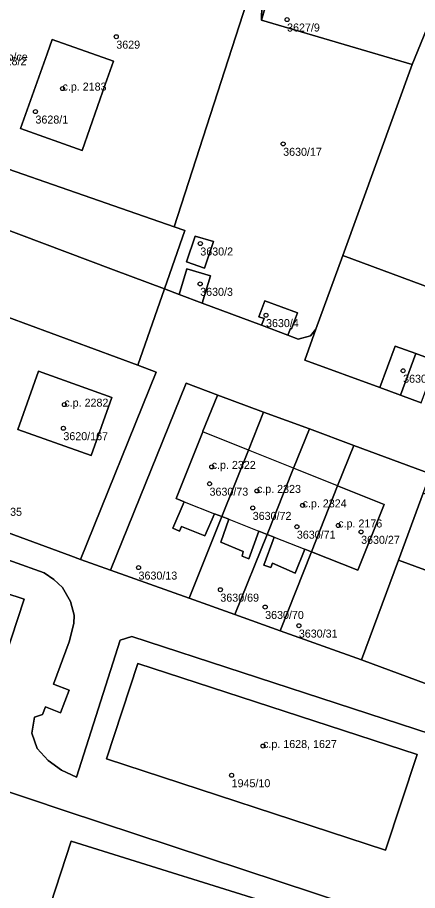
# Model space of a CAD drawing. Extents: x -878211 to -870363, y -1058464 to -1052522.
# Drawn here: x -874833.8 to -874783.8, y -1055376 to -1055266.9 of the extents above; entities that cross this region are included whole.
import ezdxf

# ---------------------------------------------------------------- set-up
doc = ezdxf.new("R2010")
doc.units = 0
for name, color, linetype in [('Definiční body', 7, 'Continuous'), ('Polygon budovy', 7, 'Continuous'), ('Polygon parcely', 7, 'Continuous')]:
    doc.layers.add(name, color=color, linetype=linetype)

msp = doc.modelspace()

# ---------------------------------------------------------------- linework, layer by layer
at = {"layer": 'Definiční body'}
for centre in [(-874800.06, -1055267.13994), (-874821.4, -1055269.27994), (-874828.12, -1055275.75994), (-874831.5, -1055278.63994), (-874800.55, -1055282.66994), (-874810.9, -1055295.12994), (-874810.92, -1055300.16994), (-874802.69, -1055304.07994), (-874785.56, -1055311.02994), (-874827.89, -1055315.25994), (-874828.01, -1055318.20994), (-874809.48, -1055323.03994), (-874809.75, -1055325.14994), (-874803.83, -1055326.03994), (-874798.12, -1055327.84994), (-874804.35, -1055328.16994), (-874798.84, -1055330.51994), (-874793.67, -1055330.35994), (-874790.81, -1055331.15994), (-874818.62, -1055335.62994), (-874808.4, -1055338.38994), (-874802.8, -1055340.54994), (-874798.59, -1055342.87994), (-874803.06, -1055357.91994), (-874806.99, -1055361.57994)]:
    msp.add_circle(centre, 0.25, dxfattribs=at)
at = {"layer": 'Polygon budovy'}
for points in [[(-874833.37, -1055280.75), (-874825.65, -1055283.5), (-874822.79, -1055275.26), (-874821.77, -1055272.32), (-874829.4, -1055269.62), (-874830.05, -1055271.43)], [(-874833.7, -1055318.37), (-874824.54, -1055321.62), (-874821.96, -1055314.38), (-874831.11, -1055311.09)], [(-874810.58, -1055318.65), (-874813.94, -1055326.99), (-874812.92, -1055327.39), (-874809.12, -1055328.89), (-874808.22, -1055329.24), (-874804.9, -1055320.94)], [(-874803.6, -1055331.06), (-874802.55, -1055331.47), (-874799.25, -1055323.21), (-874804.9, -1055320.94), (-874808.22, -1055329.24), (-874807.34, -1055329.59)], [(-874799.25, -1055323.21), (-874802.55, -1055331.47), (-874801.66, -1055331.82), (-874797.86, -1055333.32), (-874797.01, -1055333.65), (-874793.75, -1055325.42)], [(-874797.01, -1055333.65), (-874791.23, -1055335.94), (-874787.91, -1055327.74), (-874793.75, -1055325.42)], [(-874868.28, -1055328), (-874872.37, -1055340.18), (-874859.61, -1055344.39), (-874858.4, -1055344.79), (-874854.6, -1055346.03), (-874836.96, -1055351.79), (-874832.91, -1055339.56), (-874850.6, -1055333.78), (-874867.93, -1055328.07)], [(-874822.62, -1055359.53), (-874787.77, -1055370.94), (-874783.82, -1055358.98), (-874818.71, -1055347.61)]]:
    msp.add_lwpolyline(points, close=True, dxfattribs=at)
at = {"layer": 'Polygon parcely'}
for points in [[(-874803.25, -1055267.2), (-874784.44, -1055272.77), (-874779.44, -1055260.52), (-874798.77, -1055251.16), (-874801, -1055259.25)], [(-874824.04, -1055259.13), (-874830.92, -1055258.1), (-874837.15, -1055257.16), (-874837.86, -1055261.18), (-874842.8, -1055260.37), (-874849.17, -1055280.86), (-874814.16, -1055293.02), (-874805.15, -1055265.08), (-874803.21, -1055265.37), (-874803.25, -1055267.2), (-874801, -1055259.25), (-874803.49, -1055259.92), (-874811.99, -1055260.22)], [(-874793.11, -1055296.61), (-874774.54, -1055303.48), (-874761.24, -1055267.27), (-874779.44, -1055260.52), (-874784.44, -1055272.77)], [(-874797.14, -1055306.64), (-874796.46, -1055305.82), (-874793.11, -1055296.61), (-874784.44, -1055272.77), (-874803.25, -1055267.2), (-874803.21, -1055265.37), (-874805.15, -1055265.08), (-874814.16, -1055293.02), (-874812.82, -1055293.49), (-874815.38, -1055300.79), (-874813.54, -1055301.48), (-874812.57, -1055298.28), (-874809.63, -1055299.17), (-874810.66, -1055302.56), (-874803.27, -1055305.34), (-874802.93, -1055304.5), (-874803.57, -1055304.29), (-874802.85, -1055302.29), (-874798.75, -1055303.79), (-874799.5, -1055305.78), (-874799.64, -1055305.73), (-874799.96, -1055306.58), (-874798.68, -1055307.06)], [(-874829.4, -1055269.62), (-874821.77, -1055272.32), (-874822.79, -1055275.26), (-874825.65, -1055283.5), (-874833.37, -1055280.75), (-874830.05, -1055271.43)], [(-874829.4, -1055269.62), (-874830.05, -1055271.43), (-874833.37, -1055280.75), (-874825.65, -1055283.5), (-874822.79, -1055275.26), (-874821.77, -1055272.32)], [(-874815.38, -1055300.79), (-874812.82, -1055293.49), (-874814.16, -1055293.02), (-874849.17, -1055280.86), (-874851.21, -1055287.33), (-874821.74, -1055298.41)], [(-874809.26, -1055294.89), (-874810.36, -1055298.21), (-874812.64, -1055297.41), (-874811.53, -1055294.22)], [(-874809.26, -1055294.89), (-874811.53, -1055294.22), (-874812.64, -1055297.41), (-874810.36, -1055298.21)], [(-874810.66, -1055302.56), (-874809.63, -1055299.17), (-874812.57, -1055298.28), (-874813.54, -1055301.48)], [(-874799.96, -1055306.58), (-874799.64, -1055305.73), (-874799.5, -1055305.78), (-874798.75, -1055303.79), (-874802.85, -1055302.29), (-874803.57, -1055304.29), (-874802.93, -1055304.5), (-874803.27, -1055305.34)], [(-874818.73, -1055310.34), (-874834.97, -1055304.33), (-874843.74, -1055328.02), (-874827.08, -1055334.17), (-874825.87, -1055334.6), (-874816.42, -1055311.2)], [(-874785.87, -1055314.08), (-874783.96, -1055308.88), (-874786.54, -1055307.93), (-874788.49, -1055313.12)], [(-874783.3, -1055315.03), (-874781.39, -1055309.83), (-874783.96, -1055308.88), (-874785.87, -1055314.08)], [(-874824.54, -1055321.62), (-874821.96, -1055314.38), (-874831.11, -1055311.09), (-874833.7, -1055318.37)], [(-874824.54, -1055321.62), (-874833.7, -1055318.37), (-874831.11, -1055311.09), (-874821.96, -1055314.38)], [(-874812.92, -1055327.39), (-874813.94, -1055326.99), (-874810.58, -1055318.65), (-874810.59, -1055318.59), (-874808.78, -1055314.21), (-874808.72, -1055314.06), (-874812.67, -1055312.59), (-874822.11, -1055335.95), (-874812.31, -1055339.45), (-874808.22, -1055329.24), (-874809.12, -1055328.89), (-874810.35, -1055331.67), (-874813.24, -1055330.49), (-874813.49, -1055331.06), (-874814.34, -1055330.71)], [(-874804.9, -1055320.94), (-874802.99, -1055316.18), (-874808.72, -1055314.06), (-874808.78, -1055314.21), (-874810.59, -1055318.59), (-874810.58, -1055318.65), (-874813.94, -1055326.99), (-874812.92, -1055327.39), (-874814.34, -1055330.71), (-874813.49, -1055331.06), (-874813.24, -1055330.49), (-874810.35, -1055331.67), (-874809.12, -1055328.89), (-874808.22, -1055329.24)], [(-874799.25, -1055323.21), (-874797.28, -1055318.3), (-874802.99, -1055316.18), (-874804.9, -1055320.94), (-874808.22, -1055329.24), (-874807.34, -1055329.59), (-874808.33, -1055332.43), (-874805.54, -1055333.61), (-874805.68, -1055334.18), (-874804.83, -1055334.54), (-874803.6, -1055331.06), (-874802.55, -1055331.47)], [(-874793.75, -1055325.42), (-874791.74, -1055320.35), (-874797.28, -1055318.3), (-874799.25, -1055323.21), (-874802.55, -1055331.47), (-874801.66, -1055331.82), (-874802.96, -1055335.3), (-874802.11, -1055335.63), (-874801.9, -1055335.06), (-874799.04, -1055336.3), (-874797.86, -1055333.32), (-874797.01, -1055333.65)], [(-874793.75, -1055325.42), (-874787.91, -1055327.74), (-874791.23, -1055335.94), (-874797.01, -1055333.65), (-874800.92, -1055343.52), (-874790.75, -1055347.15), (-874786.14, -1055334.68), (-874783.05, -1055326.33), (-874782.15, -1055323.9), (-874791.74, -1055320.35)], [(-874797.01, -1055333.65), (-874791.23, -1055335.94), (-874787.91, -1055327.74), (-874793.75, -1055325.42)], [(-874783.05, -1055326.33), (-874786.14, -1055334.68), (-874776.28, -1055338.33), (-874773.85, -1055331.78), (-874767.86, -1055333.98), (-874767.2, -1055332.19)], [(-874867.93, -1055328.07), (-874868.28, -1055328), (-874872.37, -1055340.18), (-874859.61, -1055344.39), (-874858.4, -1055344.79), (-874854.6, -1055346.03), (-874836.96, -1055351.79), (-874832.91, -1055339.56), (-874850.6, -1055333.78)], [(-874803.6, -1055331.06), (-874804.83, -1055334.54), (-874805.68, -1055334.18), (-874805.54, -1055333.61), (-874808.33, -1055332.43), (-874807.34, -1055329.59), (-874808.22, -1055329.24), (-874812.31, -1055339.45), (-874806.57, -1055341.5), (-874802.55, -1055331.47)], [(-874801.66, -1055331.82), (-874802.55, -1055331.47), (-874806.57, -1055341.5), (-874800.92, -1055343.52), (-874797.01, -1055333.65), (-874797.86, -1055333.32), (-874799.04, -1055336.3), (-874801.9, -1055335.06), (-874802.11, -1055335.63), (-874802.96, -1055335.3)], [(-874773.39, -1055353.49), (-874770.34, -1055345.08), (-874770.21, -1055344.75), (-874777.65, -1055342.02), (-874776.28, -1055338.33), (-874786.14, -1055334.68), (-874790.75, -1055347.15), (-874782.55, -1055350.17)], [(-874787.77, -1055370.94), (-874783.82, -1055358.98), (-874818.71, -1055347.61), (-874822.62, -1055359.53)], [(-874787.77, -1055370.94), (-874822.62, -1055359.53), (-874818.71, -1055347.61), (-874783.82, -1055358.98)]]:
    msp.add_lwpolyline(points, close=True, dxfattribs=at)
for points in [[(-874834.97, -1055304.33), (-874818.73, -1055310.34), (-874815.38, -1055300.79), (-874821.74, -1055298.41), (-874851.21, -1055287.33)], [(-874774.54, -1055303.48), (-874793.11, -1055296.61), (-874796.46, -1055305.82), (-874797.85, -1055309.69), (-874788.49, -1055313.12), (-874786.54, -1055307.93), (-874783.96, -1055308.88), (-874781.39, -1055309.83)], [(-874783.3, -1055315.03), (-874785.87, -1055314.08), (-874788.49, -1055313.12), (-874797.85, -1055309.69), (-874796.46, -1055305.82), (-874797.14, -1055306.64), (-874798.68, -1055307.06), (-874799.96, -1055306.58), (-874803.27, -1055305.34), (-874810.66, -1055302.56), (-874813.54, -1055301.48), (-874815.38, -1055300.79), (-874818.73, -1055310.34), (-874816.42, -1055311.2), (-874825.87, -1055334.6), (-874822.11, -1055335.95), (-874812.67, -1055312.59), (-874808.72, -1055314.06), (-874802.99, -1055316.18), (-874797.28, -1055318.3), (-874791.74, -1055320.35), (-874782.15, -1055323.9)], [(-874709.16, -1055374.3), (-874727.94, -1055371.7), (-874748.67, -1055368.17), (-874733.41, -1055367.7), (-874736.69, -1055366.65), (-874739.95, -1055365.6), (-874752.81, -1055360.94), (-874763.06, -1055357.23), (-874773.39, -1055353.49), (-874782.55, -1055350.17), (-874790.75, -1055347.15), (-874800.92, -1055343.52), (-874806.57, -1055341.5), (-874812.31, -1055339.45), (-874822.11, -1055335.95), (-874825.87, -1055334.6), (-874827.08, -1055334.17), (-874843.74, -1055328.02), (-874862.39, -1055321.15), (-874867.83, -1055319.14)], [(-874866.08, -1055323.52), (-874830.43, -1055336.28), (-874829.19, -1055337.09), (-874828.12, -1055338.12), (-874827.14, -1055339.86), (-874826.66, -1055341.55), (-874826.7, -1055342.59), (-874827.27, -1055344.9), (-874829.23, -1055350.2), (-874827.3, -1055350.92), (-874828.36, -1055353.77), (-874830.24, -1055353.04), (-874830.61, -1055353.97), (-874831.61, -1055354.31), (-874831.95, -1055356.31), (-874831.27, -1055358.24), (-874829.9, -1055359.74), (-874828.23, -1055360.93), (-874826.38, -1055361.81), (-874820.9, -1055344.71), (-874819.46, -1055344.22), (-874778.09, -1055357.74)], [(-874778.09, -1055357.74), (-874819.46, -1055344.22), (-874820.9, -1055344.71), (-874826.38, -1055361.81), (-874828.23, -1055360.93), (-874829.9, -1055359.74), (-874831.27, -1055358.24), (-874831.95, -1055356.31), (-874831.61, -1055354.31), (-874830.61, -1055353.97), (-874830.24, -1055353.04), (-874828.36, -1055353.77), (-874827.3, -1055350.92), (-874829.23, -1055350.2), (-874827.27, -1055344.9), (-874826.7, -1055342.59), (-874826.66, -1055341.55), (-874827.14, -1055339.86), (-874828.12, -1055338.12), (-874829.19, -1055337.09), (-874830.43, -1055336.28), (-874866.08, -1055323.52)], [(-874850.6, -1055333.78), (-874832.91, -1055339.56), (-874836.96, -1055351.79)], [(-874787.67, -1055379.25), (-874827.81, -1055366.03), (-874874.41, -1055350.36)], [(-874874.41, -1055350.36), (-874827.81, -1055366.03), (-874787.67, -1055379.25)], [(-874829.64, -1055377.73), (-874827.02, -1055369.83), (-874798.52, -1055378.72)], [(-874798.52, -1055378.72), (-874827.02, -1055369.83), (-874829.64, -1055377.73)]]:
    msp.add_lwpolyline(points, dxfattribs=at)

# ---------------------------------------------------------------- texts
at = {"layer": 'Definiční body'}
for s, p in [('3627/9', (-874800.06, -1055268.629)), ('3629', (-874821.4, -1055270.769)), ('bez cp/ce', (-874838.19, -1055272.28)), ('3628/2', (-874836.72, -1055272.839)), ('c.p. 2183', (-874828.12, -1055276.01)), ('3628/1', (-874831.5, -1055280.129)), ('3630/17', (-874800.55, -1055284.159)), ('3630/2', (-874810.9, -1055296.619)), ('3630/3', (-874810.92, -1055301.659)), ('3630/4', (-874802.69, -1055305.569)), ('3630/25', (-874785.56, -1055312.519)), ('c.p. 2282', (-874827.89, -1055315.51)), ('3620/167', (-874828.01, -1055319.699)), ('c.p. 2322', (-874809.48, -1055323.29)), ('3630/73', (-874809.75, -1055326.639)), ('c.p. 2323', (-874803.83, -1055326.29)), ('c.p. 2324', (-874798.12, -1055328.1)), ('3620/135', (-874838.76, -1055329.149)), ('3630/72', (-874804.35, -1055329.659)), ('c.p. 2176', (-874793.67, -1055330.61)), ('3630/71', (-874798.84, -1055332.009)), ('3630/27', (-874790.81, -1055332.649)), ('3630/13', (-874818.62, -1055337.119)), ('3630/69', (-874808.4, -1055339.879)), ('3630/70', (-874802.8, -1055342.039)), ('3630/31', (-874798.59, -1055344.369)), ('c.p. 1628, 1627', (-874803.06, -1055358.169)), ('1945/10', (-874806.99, -1055363.069))]:
    msp.add_text(s, height=0.999996, dxfattribs=at).set_placement(p)

doc.saveas('drawing.dxf')
